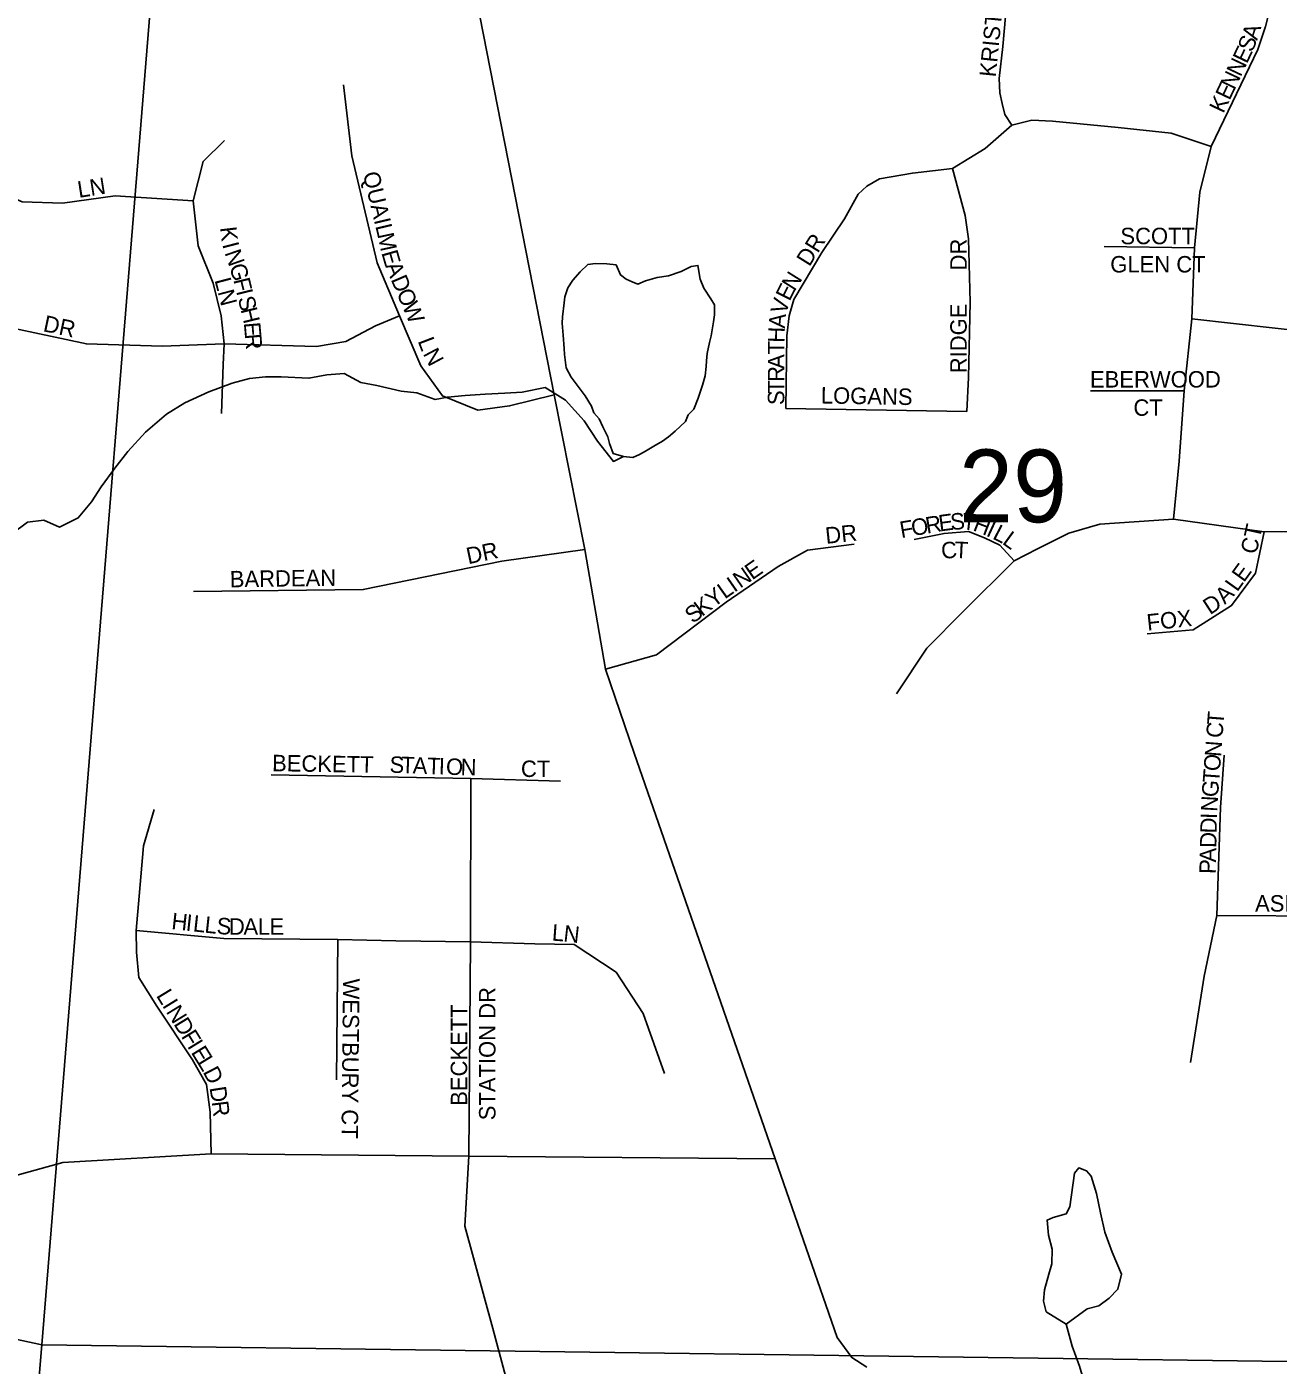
# Model space of a CAD drawing. Extents: x 1310247 to 1552180, y 377264 to 706493.
# Drawn here: x 1424262 to 1428065, y 494835 to 498903 of the extents above; entities that cross this region are included whole.
import ezdxf

# ---------------------------------------------------------------- set-up
doc = ezdxf.new("R2010")
doc.units = 0
for name, color, linetype in [('GM_X_Minor_Lake', 7, 'Continuous'), ('GM_X_Minor_River', 7, 'Continuous'), ('GM_X_Section', 7, 'Continuous'), ('GM_X_Section_Text', 7, 'Continuous'), ('GM_X_Township_Road', 7, 'Continuous'), ('GM_X_Township_Subdivision', 7, 'Continuous'), ('GM_X_Township_Subdivision_Text', 7, 'Continuous')]:
    doc.layers.add(name, color=color, linetype=linetype)

msp = doc.modelspace()

# ---------------------------------------------------------------- linework, layer by layer
at = {"layer": 'GM_X_Minor_Lake'}
for points in [[(1426308.6, 498135.2), (1426301.8, 498177.5), (1426281.6, 498174.1), (1426251.1, 498159), (1426212.6, 498146.1), (1426178.3, 498141.1), (1426141.9, 498130.2), (1426119.5, 498120.9), (1426101.6, 498127.4), (1426083.8, 498136), (1426066.1, 498148.6), (1426053, 498179.1), (1426025, 498182), (1425990.9, 498183), (1425966.7, 498179.7), (1425944, 498158.3), (1425921.2, 498133), (1425906.4, 498109.3), (1425897.6, 498081.5), (1425895.1, 498063.5), (1425889.8, 498021.5), (1425889.2, 498001.5), (1425892.2, 497965.2), (1425895, 497925), (1425896.5, 497906.9), (1425901.3, 497866.6), (1425916.5, 497838.1), (1425932, 497817.5), (1425959, 497780.6), (1425978.1, 497749.9), (1425985.6, 497729.6), (1426001.1, 497711)], [(1426308.6, 498135.2), (1426319.8, 498108.7), (1426341, 498076), (1426352.5, 498057.6), (1426351.6, 498027.5), (1426348.9, 498005.5), (1426346.4, 497987.5), (1426341.7, 497963.6), (1426337.1, 497943.6), (1426330, 497909.7), (1426327.4, 497887.7), (1426326.8, 497869.7), (1426324, 497841.7), (1426315.2, 497813.8), (1426302, 497774.1), (1426288.9, 497740.4), (1426272.3, 497722.8), (1426263.7, 497703), (1426232.8, 497673.9), (1426212.2, 497656.4), (1426193.7, 497642.9), (1426167.2, 497627.7), (1426142.7, 497612.4), (1426124.3, 497602.9), (1426104, 497593.5), (1426076, 497596.4), (1426044.1, 497605.4), (1426033, 497635.8), (1426027.6, 497656), (1426012.4, 497686.6), (1426001.1, 497711), (1425985.6, 497729.6), (1425978.1, 497749.9), (1425959, 497780.6), (1425932, 497817.5), (1425916.5, 497838.1), (1425901.3, 497866.6), (1425896.5, 497906.9), (1425895, 497925), (1425892.2, 497965.2), (1425889.2, 498001.5), (1425889.8, 498021.5), (1425895.1, 498063.5), (1425897.6, 498081.5), (1425906.4, 498109.3), (1425921.2, 498133), (1425944, 498158.3), (1425966.7, 498179.7), (1425990.9, 498183), (1426025, 498182), (1426053, 498179.1), (1426066.1, 498148.6), (1426083.8, 498136), (1426101.6, 498127.4), (1426119.5, 498120.9), (1426141.9, 498130.2), (1426178.3, 498141.1), (1426212.6, 498146.1), (1426251.1, 498159), (1426281.6, 498174.1), (1426301.8, 498177.5), (1426308.6, 498135.2)], [(1426001.1, 497711), (1426012.4, 497686.6), (1426027.6, 497656), (1426033, 497635.8), (1426044.1, 497605.4), (1426076, 497596.4), (1426104, 497593.5), (1426124.3, 497602.9), (1426142.7, 497612.4), (1426167.2, 497627.7), (1426193.7, 497642.9), (1426212.2, 497656.4), (1426232.8, 497673.9), (1426263.7, 497703), (1426272.3, 497722.8), (1426288.9, 497740.4), (1426302, 497774.1), (1426315.2, 497813.8), (1426324, 497841.7), (1426326.8, 497869.7), (1426327.4, 497887.7), (1426330, 497909.7), (1426337.1, 497943.6), (1426341.7, 497963.6), (1426346.4, 497987.5), (1426348.9, 498005.5), (1426351.6, 498027.5), (1426352.5, 498057.6), (1426341, 498076), (1426319.8, 498108.7), (1426308.6, 498135.2)]]:
    msp.add_lwpolyline(points, dxfattribs=at)
at = {"layer": 'GM_X_Minor_River'}
for points in [[(1424216.7, 497362.1), (1424263.9, 497396.8), (1424314.3, 497403.3), (1424361.8, 497381.8), (1424418.8, 497410.1), (1424458.4, 497459.1), (1424487.8, 497504.4), (1424529.7, 497561.3), (1424569.3, 497612.3), (1424623.2, 497670.8), (1424687, 497725.1), (1424742.2, 497759.5), (1424815.4, 497793.4), (1424886.4, 497819.3), (1424939.1, 497833.8), (1424987.4, 497838.3), (1425035.5, 497838.9), (1425119.7, 497834.3), (1425174.2, 497844.7), (1425226.5, 497849.1), (1425277.8, 497821.5), (1425325.7, 497812), (1425399.5, 497795.7), (1425447.5, 497790.2), (1425503.1, 497770.4)], [(1425503.1, 497770.4), (1425540.2, 497777.4), (1425594.5, 497782.1), (1425654.7, 497786.5), (1425715, 497789), (1425767.2, 497791.7), (1425837.7, 497806), (1425899, 497768.3), (1425955.5, 497704.6), (1425996.1, 497643.4), (1426044.7, 497581.9), (1426076, 497596.4)], [(1427420.7, 494959.5), (1427484.1, 495006.1), (1427520.4, 495015.2), (1427551.1, 495038.5), (1427577.8, 495065.9), (1427589, 495111.8), (1427560.6, 495178.8), (1427538.1, 495239.6), (1427525.5, 495298.1), (1427512.9, 495356.6), (1427496.2, 495409.2), (1427482.6, 495425.6), (1427458.7, 495434.3), (1427446.3, 495418.5), (1427431.7, 495316.5), (1427421.1, 495294.7), (1427380.7, 495283.7), (1427362.5, 495276.2), (1427367.4, 495229.9), (1427378.3, 495187.4)], [(1427378.3, 495187.4), (1427377.2, 495143.3), (1427368.4, 495111.4), (1427355.2, 495063.6), (1427352.3, 495029.5), (1427359.5, 494997.2), (1427420.7, 494959.5)], [(1427551, 494029.2), (1427564.1, 494042.6), (1427570.1, 494118.7), (1427571.7, 494184.9), (1427569, 494235.2), (1427566.3, 494289.4), (1427557.9, 494351.9), (1427555.8, 494428.2), (1427537.1, 494482.9), (1427526.5, 494541.3), (1427518.2, 494609.8), (1427507.5, 494662.3), (1427492.8, 494716.8), (1427480.1, 494767.3), (1427461.6, 494832), (1427439.1, 494892.8), (1427420.7, 494959.5)]]:
    msp.add_lwpolyline(points, dxfattribs=at)
at = {"layer": 'GM_X_Section'}
for points in [[(1419420.1, 501499.9), (1424746.1, 500303.3), (1424307.8, 494896.9), (1419004.7, 496044.9)], [(1430245.7, 500293), (1429758, 494823.6), (1424307.8, 494896.9), (1424746.1, 500303.3)], [(1424307.8, 494896.9), (1423863.5, 489580.6), (1418523.1, 490671.4), (1419004.7, 496044.9)], [(1429758, 494823.6), (1429255.8, 489324.6), (1423863.5, 489580.6), (1424307.8, 494896.9)]]:
    msp.add_lwpolyline(points, close=True, dxfattribs=at)
at = {"layer": 'GM_X_Township_Road'}
msp.add_lwpolyline([(1426814.6, 494829.4), (1426769.2, 494858.1), (1426724.7, 494919.3), (1426536.9, 495462.2), (1426108, 496694.7), (1426021, 496950.1), (1425958.5, 497314.2), (1425864.4, 497784), (1425380.7, 500252.2), (1425089.1, 501909.6), (1425043.9, 502133.9), (1424707.5, 503954.7)], dxfattribs=at)
at = {"layer": 'GM_X_Township_Subdivision'}
for points in [[(1427746.8, 497406.7), (1427764.1, 497582.9), (1427779.7, 497796.4), (1427802.3, 498015.1), (1427811, 498230.4), (1427826.6, 498400.5), (1427861.3, 498539.3), (1428003.4, 498834.1), (1428026.1, 498903.9), (1428053.9, 499011.5), (1428062.6, 499164.2), (1428073, 499301.3), (1428064.3, 499431.5), (1428073, 499544.3), (1428076.4, 499671.1), (1428107.7, 499750.9), (1428152.8, 499841.2), (1428206.6, 499926.2), (1428237.8, 500013), (1428227.7, 500271.8)], [(1427255.6, 498603.6), (1427234.5, 498636.5), (1427225.8, 498669.3), (1427218.8, 498702.2), (1427217, 498745.9), (1427228.6, 498842.8), (1427284.5, 499483.4), (1427328.5, 499988.7)], [(1423188.2, 498870.8), (1423217.7, 498751.8), (1423292.7, 498676.8), (1423380, 498644.6), (1423454.1, 498644.6), (1423557.6, 498674), (1423656.3, 498693), (1423767.3, 498680.6), (1423913.5, 498616.1), (1424013.2, 498537.3), (1424105.3, 498433.8), (1424248.6, 498370.2), (1424371.1, 498366.4), (1424530.5, 498389.2), (1424768.1, 498373.9)], [(1425225.1, 498726.6), (1425250.3, 498510.6), (1425326.9, 498185.7), (1425395.1, 498024.2), (1425459.3, 497872.1), (1425525.1, 497780.8), (1425632.9, 497737.5), (1425729.1, 497750.2), (1425864.4, 497784)], [(1426568.4, 497742.6), (1426571.9, 497963), (1426578.8, 498023.8), (1426592.7, 498074.1), (1426677.8, 498216.5), (1426747.2, 498318.9), (1426788.8, 498393.5), (1426814.9, 498417.8), (1426853.1, 498440.4), (1426953.7, 498457.8), (1427075.2, 498471.6), (1427174.1, 498532.4), (1427255.6, 498603.6), (1427316.4, 498619.2), (1427378.8, 498615.7), (1427578.4, 498596.6), (1427739.8, 498579.3), (1427861.3, 498539.3)], [(1424854, 497727.6), (1424858.6, 497876.7), (1424862, 497939.3), (1424853.3, 498024.5), (1424828.3, 498123.5), (1424782.8, 498236.8), (1424768.1, 498373.9), (1424798.2, 498493.6), (1424862.8, 498557.2)], [(1426568.4, 497742.6), (1427118.5, 497733.9), (1427123.8, 497836.3), (1427129, 498065.4), (1427123.8, 498258.1), (1427113.3, 498329.3), (1427075.2, 498471.6)], [(1427535.8, 498234.5), (1427811, 498230.4)], [(1427802.3, 498015.1), (1428182.3, 497972.6), (1428276, 497955.2), (1428511, 497876.8), (1428546.7, 497852.8), (1428671.7, 497797.2), (1428765.4, 497750.4), (1428881.7, 497739.9), (1429048.3, 497745.2), (1429144.6, 497752.8), (1429346.7, 497807.7), (1429645.2, 497958.7), (1429787.5, 498010.7), (1429903.8, 498040.3), (1430193.6, 498096.7), (1430257.8, 498112.3)], [(1423769, 498095.4), (1423883, 498069), (1424081.3, 498015.8), (1424443.3, 497938.6), (1424673.6, 497931.9), (1424862, 497939.3), (1425142.4, 497930.9), (1425232.2, 497945.7), (1425322.1, 497993.3), (1425395.1, 498024.2)], [(1427495.1, 497795.8), (1427779.7, 497796.4)], [(1426905.1, 496875.5), (1426997.1, 497014.4), (1427108.1, 497125.5), (1427262.6, 497280), (1427333.7, 497316.4), (1427429.2, 497363.3), (1427522.9, 497391.1), (1427746.8, 497406.7), (1428022.1, 497367.9), (1428437.4, 497371.1), (1428739.4, 497362.4), (1429060.4, 497364.2), (1429216.6, 497373.1), (1429482.9, 497234.2), (1429715.2, 497128), (1429760, 497107.5), (1429820.4, 497086.9)], [(1427262.6, 497280), (1427219.2, 497326.9), (1427172.6, 497349.6), (1427123.8, 497368.5), (1427049.7, 497362.7), (1426958.6, 497344.4)], [(1428022.1, 497367.9), (1427995.6, 497242.5), (1427923.3, 497143.5), (1427806.9, 497070.1), (1427666.9, 497057.8)], [(1425958.5, 497314.2), (1425705.8, 497278.9), (1425284.7, 497192), (1424768.4, 497186.5)], [(1426021, 496950.1), (1426175.9, 496993.6), (1426387.9, 497153.9), (1426545.4, 497262.6), (1426635.1, 497311.5), (1426776.4, 497330.5)], [(1427798.4, 495754.5), (1427839.8, 496017.2), (1427878.5, 496201.5), (1427889.9, 496529.8), (1427901.2, 496688.9)], [(1425883.9, 496610), (1425611.1, 496617.7), (1425004.8, 496629.5)], [(1425605.2, 495470.4), (1425610.8, 496121.4), (1425611.1, 496617.7)], [(1424822.7, 495477.3), (1424819.2, 495604.1), (1424808.1, 495688.1), (1424765.9, 495762.7), (1424657.8, 495925.8), (1424602.4, 496012.8), (1424596.1, 496090.2), (1424595.1, 496155.9), (1424603.8, 496260.9), (1424616.8, 496413.4), (1424649.1, 496523.4)], [(1427878.5, 496201.5), (1428237.9, 496199.4), (1428368, 496202.9), (1428528.4, 496176.6), (1428634.7, 496150.4), (1428708.9, 496132.1), (1428857.4, 496091.8)], [(1424595.1, 496155.9), (1424861.1, 496131.6), (1425207.7, 496129), (1425383.5, 496125.1), (1425610.8, 496121.4), (1425806.4, 496115.9), (1425926, 496113.2), (1426053.6, 496029), (1426135.2, 495904), (1426200.4, 495721.9)], [(1425207.7, 496129), (1425203.8, 495702.3)], [(1423241.4, 495514.5), (1423314.7, 495451.4), (1423446.5, 495373.2), (1423606.2, 495315.9), (1423706.8, 495305.5), (1423939.4, 495331.5), (1424371.5, 495451.3), (1424822.7, 495477.3), (1425605.2, 495470.4), (1426536.9, 495462.2)], [(1425678, 494946.5), (1425593.8, 495257.8), (1425605.2, 495470.4)], [(1425747.6, 494688), (1425745.6, 494696.5), (1425678, 494946.5)]]:
    msp.add_lwpolyline(points, dxfattribs=at)

# ---------------------------------------------------------------- texts
at = {"layer": 'GM_X_Section_Text'}
msp.add_text('29', height=221, rotation=0, dxfattribs=at).set_placement((1427094.9, 497396.8))
at = {"layer": 'GM_X_Township_Subdivision_Text'}
for s, rotation, p in [('KRISTEN', 84.2889, (1427206.6, 498748.2)), ('A', 72.5867, (1428000.8, 498859.6)), ('E', 64.6598, (1427969.8, 498788.1)), ('S', 67.9503, (1427986.1, 498822.8)), ('N', 64.6616, (1427951, 498748.3)), ('N', 64.6569, (1427932.2, 498708.6)), ('E', 64.6598, (1427917.1, 498676.8)), ('K', 64.6569, (1427898.3, 498637)), ('LN', 8.9729, (1424420.5, 498382.6)), ('QUAIL', 283.3904, (1425283.2, 498456.4)), ('K', 276.6926, (1424849.4, 498292.6)), ('M', 282.2048, (1425327.3, 498271.1)), ('DR', 57.9922, (1426640.4, 498171.5)), ('SCOTT', 0, (1427585.5, 498241.9)), ('I', 284.5177, (1424855.9, 498241.5)), ('DR', 90, (1427118.5, 498162.1)), ('N', 289.2431, (1424862.7, 498215.9)), ('E', 286.1228, (1425339.3, 498215.9)), ('GLEN CT', 0, (1427554.7, 498155.9)), ('G', 286.738, (1424877.1, 498174.9)), ('A', 291.7226, (1425350.8, 498177)), ('D', 293.0503, (1425367.6, 498135)), ('N', 57.9923, (1426595.4, 498096.8)), ('LN', 284.7458, (1424832.3, 498133)), ('F', 283.7944, (1424889.6, 498133.5)), ('O', 293.0754, (1425384.8, 498094.5)), ('E', 63.4899, (1426580.3, 498066.4)), ('I', 283.8132, (1424898, 498099.3)), ('S', 283.7944, (1424903.2, 498077.9)), ('W', 293.0725, (1425402.1, 498054)), ('V', 74.4104, (1426569.4, 498026.3)), ('DR', 348.1116, (1424309.5, 497977.7)), ('H', 283.7606, (1424911.6, 498043.7)), ('A', 84.7027, (1426565.7, 497984.9)), ('RIDGE', 90, (1427118.5, 497849.7)), ('E', 274.8692, (1424921.7, 498003)), ('H', 88.251, (1426564.5, 497941.7)), ('R', 274.87, (1424924.7, 497967.9)), ('L', 290.8982, (1425449.6, 497947.9)), ('T', 89.8948, (1426564.4, 497906.9)), ('N', 298.0134, (1425464.9, 497909)), ('A', 89.8858, (1426564.3, 497862.9)), ('R', 89.8907, (1426564.2, 497823.3)), ('T', 89.8948, (1426564.2, 497788.1)), ('EBERWOOD', 0, (1427493.1, 497806.3)), ('S', 89.8907, (1426564.1, 497752.9)), ('LOGANS', 358.9775, (1426674.9, 497757.9)), ('CT', 0, (1427625.1, 497720.3)), ('R', 9.5881, (1426997.5, 497362)), ('E', 7.7147, (1427036.2, 497368.5)), ('S', 4.1703, (1427070.2, 497373.2)), ('T', 353.6628, (1427102.9, 497375.8)), ('H', 338.7059, (1427134.6, 497372.7)), ('DR', 6.0117, (1426691.3, 497331.1)), ('F', 9.7587, (1426919.5, 497348.6)), ('O', 9.7516, (1426954.2, 497354.6)), ('I', 335.2142, (1427174.8, 497357)), ('L', 332.7568, (1427194.3, 497348.1)), ('CT', 77.4718, (1427998.7, 497297.4)), ('DR', 11.8884, (1425603.6, 497269.1)), ('C', 5.1801, (1427043, 497285.1)), ('T', 357.2945, (1427080.6, 497288.6)), ('L', 324.1273, (1427223.9, 497333)), ('BARDEAN', 0.8546, (1424879.4, 497198.9)), ('N', 34.7055, (1426430.2, 497194.6)), ('E', 34.6865, (1426466.3, 497219.7)), ('E', 54.1765, (1427960.7, 497211.8)), ('I', 34.7449, (1426412.1, 497182.1)), ('L', 54.5193, (1427940.3, 497183.2)), ('K', 37.6503, (1426314, 497108.6)), ('Y', 37.2414, (1426348.8, 497135.5)), ('L', 35.3042, (1426383.5, 497161.8)), ('D', 33.2415, (1427857.7, 497114.1)), ('A', 44.8398, (1427903.1, 497145.2)), ('S', 37.6485, (1426286.2, 497087.1)), ('FOX', 6.1161, (1427668.1, 497067.1)), ('T', 85.6652, (1427898.6, 496779.3)), ('C', 85.6702, (1427895.6, 496739.8)), ('N', 85.6683, (1427891.3, 496682.8)), ('BECKETT', 359.0764, (1425007.3, 496640.3)), ('S', 357.9643, (1425363.9, 496635.9)), ('T', 357.9705, (1425399, 496634.7)), ('A', 357.9671, (1425434.2, 496633.4)), ('O', 85.6744, (1427888, 496638.9)), ('T', 357.9643, (1425478.2, 496631.8)), ('I', 357.9706, (1425513.4, 496630.6)), ('O', 357.9562, (1425535.4, 496629.8)), ('N', 358.681, (1425580, 496628.2)), ('CT', 0, (1425763.9, 496622.7)), ('T', 85.6652, (1427885.3, 496603.8)), ('G', 85.7228, (1427882, 496559.9)), ('N', 86.7747, (1427879.6, 496516.2)), ('D', 88.7373, (1427878, 496450.7)), ('I', 88.5575, (1427879, 496494.6)), ('D', 88.7323, (1427877.1, 496406.7)), ('A', 88.7373, (1427876.1, 496362.7)), ('P', 88.7294, (1427875.3, 496327.5)), ('ASHLY', 0, (1427994.7, 496213.5)), ('H', 353.8795, (1424700.2, 496160.7)), ('I', 353.8957, (1424743.9, 496156)), ('L', 353.8816, (1424765.8, 496153.6)), ('L', 353.8816, (1424800.8, 496149.9)), ('S', 356.0959, (1424837.9, 496145.9)), ('D', 359.6099, (1424876.3, 496143.4)), ('A', 0.0041, (1424920.7, 496143.1)), ('L', 0, (1424964.7, 496143.1)), ('E', 0, (1424999.9, 496143.1)), ('L', 355.8297, (1425856.8, 496125.5)), ('N', 353.6381, (1425891.4, 496123)), ('WESTBURY CT', 269.4157, (1425223.4, 496010.4)), ('L', 301.5377, (1424654.1, 495958.3)), ('STATION DR', 90, (1425686.5, 495579.3)), ('I', 301.5468, (1424672.5, 495928.3)), ('N', 301.5316, (1424684, 495909.6)), ('BECKETT', 90, (1425600.5, 495623.3)), ('D', 301.5364, (1424707, 495872.1)), ('F', 301.5418, (1424730, 495834.6)), ('I', 301.5373, (1424748.4, 495804.6)), ('E', 301.5418, (1424759.9, 495785.8)), ('L', 301.5377, (1424778.4, 495755.8)), ('D', 297.1956, (1424796.3, 495726.7)), ('D', 278.8874, (1424817.4, 495678.6)), ('R', 277.1582, (1424824.2, 495635.5))]:
    msp.add_text(s, height=50, rotation=rotation, dxfattribs=at).set_placement(p)

doc.saveas('drawing.dxf')
